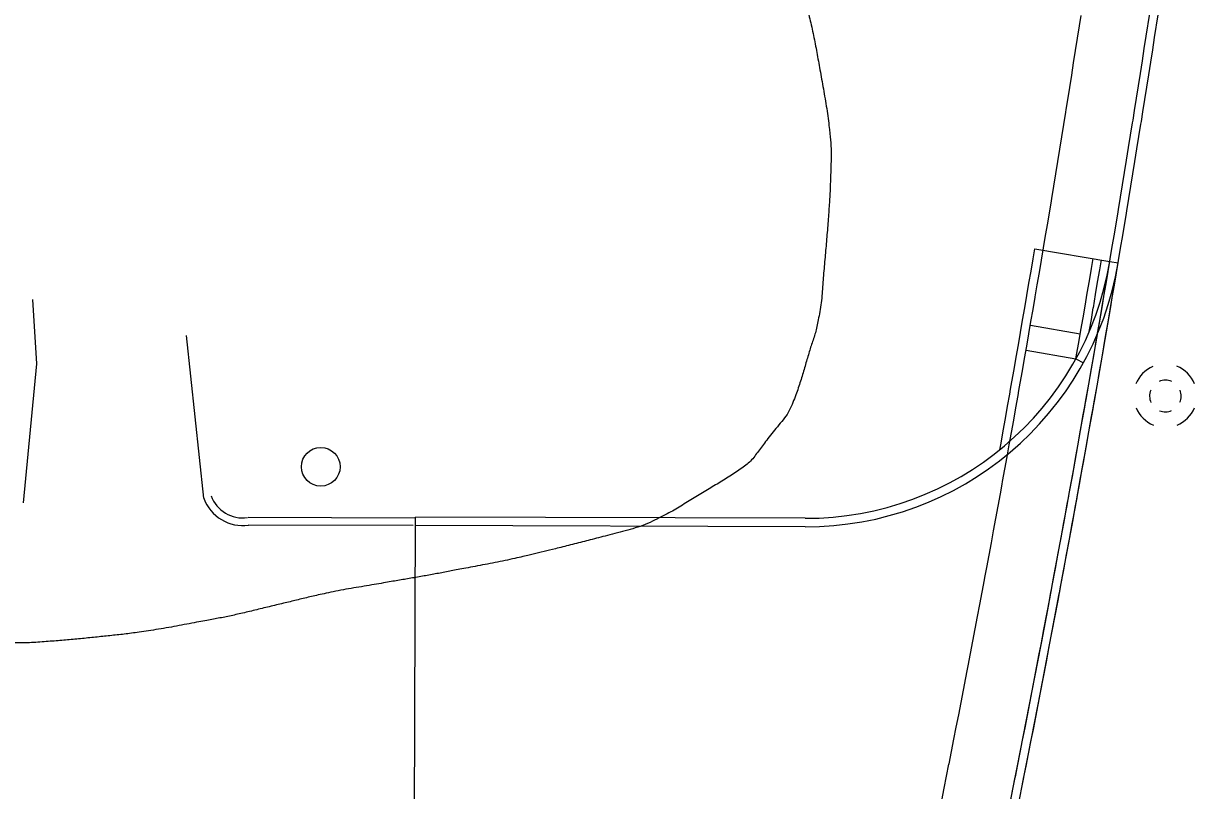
# Model space of a CAD drawing. Extents: x 2145380 to 2157287, y 139568 to 149130.
# Drawn here: x 2150565.5 to 2150658, y 144551.8 to 144612.4 of the extents above; entities that cross this region are included whole.
import ezdxf

# ---------------------------------------------------------------- set-up
doc = ezdxf.new("R2010")
doc.units = 0
for name, color, linetype in [('Default', 7, 'Continuous'), ('PR_PREVIOUSLY CONSTRUCTED', 7, 'Continuous'), ('TOPO_Asphalt', 7, 'Continuous'), ('TOPO_Curb Back', 7, 'Continuous'), ('TOPO_DRAIN_Manhole', 7, 'Continuous'), ('TOPO_Tree Line', 7, 'Continuous'), ('TOPO_Water Meter', 7, 'Continuous')]:
    doc.layers.add(name, color=color, linetype=linetype)

# ---------------------------------------------------------------- blocks, each defined once
blk = doc.blocks.new('MHEXST')
at = {"layer": 'TOPO_DRAIN_Manhole'}
for centre, radius, start, end in [((-0.14, 0.26), 12.7, 112.9748, 158.2636), ((-0.14, 0.26), 12.7, 22.0744, 68.6991), ((-0.08, 0.11), 6.35, 66.1941, 113.691), ((-0.08, 0.11), 6.35, 157.9722, 204.161), ((-0.08, 0.11), 6.35, 336.8023, 21.4046), ((-0.14, 0.26), 12.7, 202.6921, 248.1938), ((-0.14, 0.26), 12.7, 291.7963, 337.3032), ((-0.08, 0.11), 6.35, 248.5791, 293.1995)]:
    blk.add_arc(centre, radius, start, end, dxfattribs=at)
blk = doc.blocks.new('WTRMTR')
at = {"layer": 'Default'}
blk.add_circle((0, 0), 3.89, dxfattribs=at)

msp = doc.modelspace()

# ---------------------------------------------------------------- linework, layer by layer
at = {"layer": 'PR_PREVIOUSLY CONSTRUCTED'}
for p, q in [((2150645.395, 144594.583), (2150651.32, 144593.586)), ((2150651.32, 144593.586), (2150651.977, 144593.476)), ((2150645.044, 144588.546), (2150648.985, 144587.861)), ((2150644.701, 144586.576), (2150648.642, 144585.891)), ((2150648.642, 144585.891), (2150649.226, 144585.569)), ((2150596.402, 144546.017), (2150596.481, 144573.377)), ((2150627.252, 144572.622), (2150596.479, 144572.71)), ((2150627.254, 144573.289), (2150596.481, 144573.377))]:
    msp.add_line(p, q, dxfattribs=at)
for points in [[(2150638.039, 144550.995), (2150638.233, 144551.963), (2150638.426, 144552.93), (2150638.612, 144553.868), (2150638.618, 144553.898), (2150638.81, 144554.866), (2150639.001, 144555.834), (2150639.191, 144556.802), (2150639.381, 144557.771), (2150639.57, 144558.739), (2150639.758, 144559.708), (2150639.946, 144560.676), (2150640.054, 144561.236), (2150640.132, 144561.645), (2150640.319, 144562.614), (2150640.504, 144563.583), (2150640.689, 144564.553), (2150640.873, 144565.522), (2150641.057, 144566.492), (2150641.24, 144567.461), (2150641.422, 144568.431), (2150641.456, 144568.611), (2150641.603, 144569.401), (2150641.784, 144570.371), (2150641.964, 144571.341), (2150642.144, 144572.311), (2150642.323, 144573.282), (2150642.501, 144574.252), (2150642.678, 144575.223), (2150642.819, 144575.994), (2150642.855, 144576.194), (2150643.031, 144577.164), (2150643.206, 144578.135), (2150643.381, 144579.107), (2150643.555, 144580.078), (2150643.729, 144581.049), (2150643.901, 144582.021), (2150644.073, 144582.992), (2150644.142, 144583.383), (2150644.245, 144583.964), (2150644.415, 144584.936), (2150644.585, 144585.908), (2150644.754, 144586.88), (2150644.923, 144587.852), (2150645.091, 144588.825), (2150645.258, 144589.797), (2150645.425, 144590.77), (2150645.427, 144590.78), (2150645.591, 144591.742), (2150645.756, 144592.715), (2150645.921, 144593.688), (2150646.084, 144594.661), (2150646.248, 144595.634), (2150646.41, 144596.607), (2150646.572, 144597.581), (2150646.672, 144598.183), (2150646.733, 144598.554), (2150646.893, 144599.528), (2150647.053, 144600.501), (2150647.212, 144601.475), (2150647.371, 144602.449), (2150647.529, 144603.423), (2150647.686, 144604.397), (2150647.842, 144605.372), (2150647.877, 144605.593), (2150647.998, 144606.346), (2150648.153, 144607.32), (2150648.307, 144608.295), (2150648.461, 144609.27), (2150648.614, 144610.244), (2150648.766, 144611.219), (2150648.918, 144612.194), (2150649.044, 144613.009)], [(2150643.469, 144550.916), (2150643.663, 144551.888), (2150643.85, 144552.829), (2150643.856, 144552.859), (2150644.049, 144553.831), (2150644.24, 144554.802), (2150644.431, 144555.774), (2150644.622, 144556.746), (2150644.811, 144557.718), (2150645, 144558.691), (2150645.189, 144559.663), (2150645.297, 144560.224), (2150645.376, 144560.636), (2150645.563, 144561.608), (2150645.749, 144562.581), (2150645.935, 144563.554), (2150646.12, 144564.527), (2150646.304, 144565.5), (2150646.488, 144566.473), (2150646.67, 144567.447), (2150646.704, 144567.628), (2150646.853, 144568.42), (2150647.034, 144569.394), (2150647.215, 144570.368), (2150647.395, 144571.342), (2150647.575, 144572.316), (2150647.753, 144573.29), (2150647.931, 144574.264), (2150648.072, 144575.038), (2150648.109, 144575.239), (2150648.286, 144576.213), (2150648.462, 144577.188), (2150648.637, 144578.163), (2150648.812, 144579.138), (2150648.986, 144580.113), (2150649.159, 144581.088), (2150649.332, 144582.063), (2150649.401, 144582.456), (2150649.504, 144583.039), (2150649.675, 144584.014), (2150649.846, 144584.99), (2150650.016, 144585.966), (2150650.185, 144586.942), (2150650.353, 144587.918), (2150650.521, 144588.894), (2150650.689, 144589.87), (2150650.69, 144589.88), (2150650.855, 144590.846), (2150651.021, 144591.823), (2150651.186, 144592.799), (2150651.351, 144593.776), (2150651.514, 144594.753), (2150651.677, 144595.73), (2150651.84, 144596.707), (2150651.94, 144597.312), (2150652.002, 144597.684), (2150652.163, 144598.661), (2150652.323, 144599.639), (2150652.483, 144600.616), (2150652.642, 144601.594), (2150652.8, 144602.571), (2150652.958, 144603.549), (2150653.115, 144604.527), (2150653.15, 144604.75), (2150653.271, 144605.505), (2150653.427, 144606.483), (2150653.582, 144607.462), (2150653.736, 144608.44), (2150653.889, 144609.418), (2150654.042, 144610.397), (2150654.195, 144611.376), (2150654.321, 144612.194), (2150654.346, 144612.354), (2150654.497, 144613.333)], [(2150644.318, 144551.757), (2150644.505, 144552.699), (2150644.511, 144552.729), (2150644.704, 144553.701), (2150644.895, 144554.673), (2150645.086, 144555.646), (2150645.277, 144556.618), (2150645.467, 144557.591), (2150645.656, 144558.564), (2150645.844, 144559.536), (2150645.952, 144560.098), (2150646.032, 144560.509), (2150646.219, 144561.482), (2150646.405, 144562.456), (2150646.591, 144563.429), (2150646.776, 144564.403), (2150646.96, 144565.376), (2150647.144, 144566.35), (2150647.327, 144567.324), (2150647.361, 144567.505), (2150647.509, 144568.298), (2150647.691, 144569.272), (2150647.871, 144570.246), (2150648.052, 144571.221), (2150648.231, 144572.195), (2150648.41, 144573.17), (2150648.588, 144574.145), (2150648.729, 144574.919), (2150648.766, 144575.119), (2150648.943, 144576.094), (2150649.119, 144577.07), (2150649.294, 144578.045), (2150649.469, 144579.02), (2150649.643, 144579.996), (2150649.817, 144580.971), (2150649.989, 144581.947), (2150650.059, 144582.34), (2150650.161, 144582.923), (2150650.333, 144583.899), (2150650.503, 144584.875), (2150650.673, 144585.851), (2150650.843, 144586.828), (2150651.011, 144587.804), (2150651.179, 144588.781), (2150651.347, 144589.757), (2150651.348, 144589.768), (2150651.513, 144590.734), (2150651.679, 144591.711), (2150651.844, 144592.688), (2150652.009, 144593.665), (2150652.173, 144594.643), (2150652.336, 144595.62), (2150652.499, 144596.597), (2150652.599, 144597.203), (2150652.66, 144597.575), (2150652.822, 144598.553), (2150652.982, 144599.531), (2150653.142, 144600.509), (2150653.301, 144601.487), (2150653.459, 144602.465), (2150653.617, 144603.443), (2150653.774, 144604.422), (2150653.81, 144604.644), (2150653.93, 144605.4), (2150654.086, 144606.379), (2150654.241, 144607.357), (2150654.395, 144608.336), (2150654.549, 144609.315), (2150654.702, 144610.294), (2150654.854, 144611.273), (2150654.981, 144612.092), (2150655.006, 144612.253), (2150655.157, 144613.232)], [(2150642.632, 144578.708), (2150642.725, 144579.225), (2150642.899, 144580.196), (2150643.073, 144581.166), (2150643.245, 144582.137), (2150643.417, 144583.108), (2150643.486, 144583.499), (2150643.588, 144584.08), (2150643.758, 144585.051), (2150643.928, 144586.023), (2150644.097, 144586.994), (2150644.266, 144587.966), (2150644.434, 144588.938), (2150644.601, 144589.91), (2150644.769, 144590.892), (2150644.771, 144590.901), (2150644.934, 144591.854), (2150645.099, 144592.826), (2150645.264, 144593.799), (2150645.395, 144594.583)], [(2150648.642, 144585.891), (2150648.695, 144586.195), (2150648.864, 144587.169), (2150649.033, 144588.146), (2150649.2, 144589.12), (2150649.358, 144590.039), (2150649.36, 144590.051), (2150649.534, 144591.071), (2150649.7, 144592.046), (2150649.865, 144593.023), (2150649.997, 144593.809)], [(2150649.691, 144588.042), (2150649.857, 144589.007), (2150650.014, 144589.917), (2150650.016, 144589.93), (2150650.192, 144590.96), (2150650.357, 144591.935), (2150650.523, 144592.912), (2150650.654, 144593.698)]]:
    msp.add_lwpolyline(points, dxfattribs=at)
for centre, radius, start, end in [((2150627.323, 144597.622), 25, 269.83628, 350.45301), ((2150627.323, 144597.622), 24.333, 269.83628, 350.45301), ((2149252.251, 144828.89), 1418.718, 347.270419, 350.453009), ((2149252.251, 144828.89), 1419.385, 347.270419, 350.453009)]:
    msp.add_arc(centre, radius, start, end, dxfattribs=at)
at = {"layer": 'TOPO_Asphalt'}
msp.add_line((2150579.771, 144574.882), (2150578.405, 144587.723), dxfattribs=at)
msp.add_lwpolyline([(2150565.529, 144574.518), (2150566.582, 144585.484), (2150566.27, 144590.566)], dxfattribs=at)
at = {"layer": 'TOPO_Curb Back'}
for points in [[(2150596.31, 144572.711), (2150583.266, 144572.748)], [(2150596.444, 144573.31), (2150583.268, 144573.348)]]:
    msp.add_lwpolyline(points, dxfattribs=at)
for radius in [3.265, 2.665]:
    msp.add_arc((2150582.847, 144575.983), radius, 199.92892, 278.14535, dxfattribs=at)
at = {"layer": 'TOPO_Tree Line'}
msp.add_open_spline([(2150519.449, 144582.606), (2150520.523, 144582.025), (2150521.598, 144581.444), (2150522.673, 144580.863), (2150523.999, 144580.146), (2150525.155, 144579.135), (2150526.252, 144578.097), (2150527.569, 144576.849), (2150528.832, 144575.553), (2150530.149, 144574.311), (2150530.786, 144573.71), (2150531.432, 144573.119), (2150532.069, 144572.518), (2150533.109, 144571.536), (2150534.07, 144570.478), (2150535.099, 144569.481), (2150535.731, 144568.868), (2150536.415, 144568.328), (2150537.155, 144567.834), (2150538.204, 144567.134), (2150539.319, 144566.605), (2150540.495, 144566.169), (2150541.442, 144565.818), (2150542.391, 144565.511), (2150543.373, 144565.293), (2150544.489, 144565.045), (2150545.604, 144564.813), (2150546.737, 144564.674), (2150548.724, 144564.429), (2150550.711, 144564.208), (2150552.706, 144564.051), (2150554.211, 144563.932), (2150555.714, 144563.828), (2150557.222, 144563.735), (2150559.44, 144563.6), (2150561.658, 144563.493), (2150563.877, 144563.453), (2150565.191, 144563.429), (2150566.507, 144563.484), (2150567.821, 144563.586), (2150569.006, 144563.678), (2150570.184, 144563.789), (2150571.365, 144563.913), (2150572.5, 144564.033), (2150573.634, 144564.15), (2150574.764, 144564.314), (2150576.399, 144564.552), (2150578.021, 144564.853), (2150579.644, 144565.159), (2150580.659, 144565.35), (2150581.677, 144565.53), (2150582.683, 144565.766), (2150583.813, 144566.031), (2150584.94, 144566.312), (2150586.069, 144566.581), (2150587.103, 144566.828), (2150588.134, 144567.088), (2150589.174, 144567.314), (2150590.79, 144567.664), (2150592.424, 144567.916), (2150594.052, 144568.2), (2150595.09, 144568.381), (2150596.128, 144568.552), (2150597.165, 144568.736), (2150598.18, 144568.917), (2150599.192, 144569.112), (2150600.205, 144569.305), (2150601.787, 144569.606), (2150603.369, 144569.901), (2150604.94, 144570.255), (2150605.792, 144570.447), (2150606.636, 144570.665), (2150607.484, 144570.875), (2150608.734, 144571.184), (2150609.981, 144571.504), (2150611.228, 144571.826), (2150612.839, 144572.242), (2150614.457, 144572.673), (2150615.95, 144573.434), (2150617.066, 144574.002), (2150618.102, 144574.674), (2150619.168, 144575.317), (2150620.18, 144575.928), (2150621.188, 144576.521), (2150622.164, 144577.199), (2150622.991, 144577.774), (2150623.566, 144578.61), (2150624.187, 144579.411), (2150625.057, 144580.535), (2150625.994, 144581.611), (2150626.48, 144582.934), (2150626.864, 144583.978), (2150627.168, 144585.036), (2150627.482, 144586.099), (2150627.758, 144587.032), (2150628.086, 144587.946), (2150628.276, 144588.903), (2150628.557, 144590.321), (2150628.639, 144591.758), (2150628.765, 144593.192), (2150628.891, 144594.623), (2150629.015, 144596.052), (2150629.119, 144597.486), (2150629.205, 144598.673), (2150629.253, 144599.86), (2150629.287, 144601.047), (2150629.315, 144601.995), (2150629.301, 144602.944), (2150629.19, 144603.892), (2150629.006, 144605.469), (2150628.73, 144607.015), (2150628.453, 144608.573), (2150628.213, 144609.923), (2150627.966, 144611.267), (2150627.657, 144612.605), (2150627.364, 144613.873), (2150626.939, 144615.099), (2150626.458, 144616.311), (2150625.889, 144617.746), (2150625.242, 144619.132), (2150624.588, 144620.529), (2150624.127, 144621.515), (2150623.614, 144622.458), (2150623.061, 144623.406), (2150622.341, 144624.638), (2150621.466, 144625.799), (2150620.147, 144626.478), (2150615.947, 144628.642), (2150611.59, 144629.365), (2150607.129, 144630.009), (2150605.13, 144630.298), (2150603.14, 144630.655), (2150601.126, 144630.737), (2150600.176, 144630.776), (2150599.225, 144630.787), (2150598.275, 144630.825), (2150597.418, 144630.86), (2150596.562, 144630.915), (2150595.705, 144630.949), (2150594.19, 144631.01), (2150592.667, 144631.034), (2150591.155, 144630.822), (2150589.819, 144630.635), (2150588.512, 144630.362), (2150587.189, 144630.154), (2150585.587, 144629.903), (2150583.973, 144629.722), (2150582.376, 144629.434), (2150581.469, 144629.271), (2150580.584, 144629.019), (2150579.691, 144628.794), (2150578.029, 144628.375), (2150576.348, 144628.032), (2150574.738, 144627.43), (2150573.18, 144626.847), (2150571.687, 144626.132), (2150570.181, 144625.439), (2150569.176, 144624.977), (2150568.169, 144624.52), (2150567.169, 144624.047), (2150565.881, 144623.439), (2150564.597, 144622.822), (2150563.313, 144622.206), (2150562.446, 144621.791), (2150561.59, 144621.351), (2150560.72, 144620.938), (2150559.919, 144620.558), (2150559.09, 144620.238), (2150558.261, 144619.923), (2150557.231, 144619.532), (2150556.2, 144619.149), (2150555.158, 144618.792), (2150554.2, 144618.463), (2150553.239, 144618.143), (2150552.272, 144617.838), (2150551.077, 144617.46), (2150549.878, 144617.092), (2150548.674, 144616.742), (2150547.152, 144616.299), (2150545.615, 144615.909), (2150544.092, 144615.468), (2150541.852, 144614.819), (2150539.626, 144614.124), (2150537.395, 144613.438), (2150535.664, 144612.907), (2150533.954, 144612.32), (2150532.243, 144611.719), (2150530.333, 144611.048), (2150528.577, 144610.072), (2150526.843, 144608.965), (2150525.947, 144608.394), (2150525.154, 144607.724), (2150524.5, 144606.889), (2150523.599, 144605.739), (2150522.842, 144604.545), (2150522.116, 144603.293), (2150521.64, 144602.474), (2150521.19, 144601.662), (2150520.798, 144600.794), (2150520.308, 144599.709), (2150519.881, 144598.601), (2150519.713, 144597.434), (2150519.569, 144596.432), (2150519.459, 144595.429), (2150519.354, 144594.423), (2150519.235, 144593.281), (2150519.116, 144592.141), (2150519.027, 144590.998), (2150518.877, 144589.083), (2150518.838, 144587.138), (2150519.095, 144585.234), (2150519.213, 144584.358), (2150519.331, 144583.482), (2150519.449, 144582.606), (2150519.449, 144582.606)], degree=3, dxfattribs=at)

# ---------------------------------------------------------------- block references
at = {"layer": 'TOPO_DRAIN_Manhole', "xscale": 0.19685000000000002, "yscale": 0.19685000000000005}
msp.add_blockref('MHEXST', (2150655.721, 144582.927), dxfattribs=at)
at = {"layer": 'TOPO_Water Meter', "xscale": 0.39370000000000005, "yscale": 0.3937000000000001}
msp.add_blockref('WTRMTR', (2150589.008, 144577.362), dxfattribs=at)

doc.saveas('drawing.dxf')
